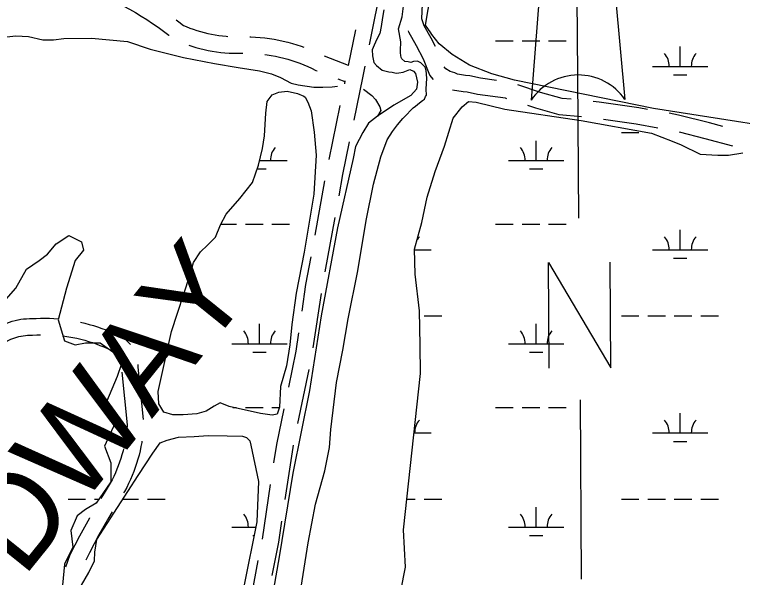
# Model space of a CAD drawing. Extents: x 3535183 to 3573198, y 534952 to 560562.
# Drawn here: x 3566169 to 3567489, y 553996 to 555018 of the extents above; entities that cross this region are included whole.
import ezdxf

# ---------------------------------------------------------------- set-up
doc = ezdxf.new("R2010")
doc.units = 0
for name, color, linetype in [('V-ANNO-SYMB', 7, 'Continuous'), ('V-RIVR-IDEN', 7, 'Continuous'), ('V-ROAD-CNTR', 7, 'Continuous'), ('V-TOPO-SHOR', 7, 'Continuous'), ('V-WETL-SWMP', 7, 'Continuous')]:
    doc.layers.add(name, color=color, linetype=linetype)

msp = doc.modelspace()

# ---------------------------------------------------------------- linework, layer by layer
at = {"layer": 'V-ANNO-SYMB'}
for p, q in [((3567183.2, 555878.5), (3567105.9, 554862.9)), ((3567183.2, 555878.5), (3567275.9, 554864.2)), ((3567190.5, 554908.5), (3567183.2, 555878.5)), ((3567183.2, 555878.5), (3567275.9, 554864.2)), ((3567190.5, 554908.5), (3567183.2, 555878.5)), ((3567192.5, 554648.6), (3567190.5, 554908.5)), ((3567197.4, 553993.6), (3567195, 554318.6))]:
    msp.add_line(p, q, dxfattribs=at)
msp.add_lwpolyline([(3567138.6, 554376.2), (3567137.1, 554568.1), (3567250.5, 554377), (3567249.1, 554569)], dxfattribs=at)
for start, end in [(90.4333, 146.2279), (34.6388, 90.4333), (34.6388, 90.4222)]:
    msp.add_arc((3567191.3, 554805.8), 102.8, start, end, dxfattribs=at)
at = {"layer": 'V-ROAD-CNTR'}
for p, q in [((3566730, 554943.4), (3566773.8, 554926.6)), ((3566755.1, 554901.6), (3566767.7, 554896.8)), ((3566758.8, 554853.4), (3566738.7, 554755.4)), ((3566731.1, 554716.2), (3566713.1, 554617.8)), ((3566749.4, 554649.7), (3566731.4, 554551.4)), ((3566724.6, 554512), (3566710, 554413)), ((3566702.5, 554373.8), (3566682.2, 554275.8)), ((3566632.6, 554165), (3566617.7, 554066.2)), ((3566610.2, 554026.9), (3566591.4, 553928.7))]:
    msp.add_line(p, q, dxfattribs=at)
for points in [[(3566831.6, 555061.6), (3566822.4, 555014.9), (3566812, 554963.6)], [(3566932, 554960.2), (3566924.1, 554975.4), (3566911.7, 554998), (3566907.5, 555010.8), (3566909.1, 555051.9), (3566909.7, 555054.3)], [(3566365.1, 555034.5), (3566366.8, 555033.7), (3566377.2, 555027.9), (3566387.8, 555021.8), (3566398.3, 555015.5), (3566408.6, 555009), (3566418.8, 555002.3), (3566428.9, 554995.4), (3566438.8, 554988.3), (3566448.6, 554981), (3566449.2, 554980.5)], [(3566461.7, 555008.6), (3566466.7, 555004.9), (3566475.2, 554998.3), (3566479.9, 554996.3), (3566486.3, 554993.8), (3566492.7, 554991.5), (3566499.2, 554989.3), (3566505.8, 554987.4), (3566512.4, 554985.6), (3566519, 554984), (3566525.7, 554982.6), (3566532.4, 554981.3), (3566539.2, 554980.3), (3566546, 554979.4), (3566552.8, 554978.8), (3566555.5, 554978.6)], [(3566786.9, 554990.5), (3566773.7, 554925.9)], [(3566928.4, 554900.2), (3566921.7, 554908.4), (3566910.3, 554937), (3566897.7, 554961.3), (3566884.1, 554986), (3566883.1, 554988.9)], [(3566595.4, 554977.9), (3566597.2, 554977.9), (3566605.7, 554977.5), (3566614.2, 554976.8), (3566622.6, 554976), (3566631.1, 554974.9), (3566639.5, 554973.5), (3566647.8, 554972), (3566656.1, 554970.2), (3566664.4, 554968.2), (3566672.6, 554965.9), (3566680.8, 554963.5), (3566688.8, 554960.8), (3566693.2, 554959.2)], [(3566484.5, 554962.6), (3566490.2, 554960.7), (3566497.5, 554958.5), (3566504.9, 554956.5), (3566512.4, 554954.7), (3566519.9, 554953.1), (3566527.4, 554951.7), (3566535, 554950.6), (3566542.6, 554949.6), (3566550.2, 554948.9), (3566557.9, 554948.3), (3566565.5, 554948), (3566573.2, 554947.9), (3566580.6, 554948), (3566582.9, 554948)], [(3566622.8, 554945.7), (3566626.8, 554945.2), (3566634.4, 554944), (3566641.9, 554942.6), (3566649.4, 554940.9), (3566656.9, 554939.1), (3566664.3, 554937.1), (3566671.7, 554934.9), (3566679, 554932.4), (3566686.2, 554929.8), (3566693.3, 554927), (3566700.4, 554924), (3566707.4, 554920.8), (3566715.1, 554917), (3566717.8, 554915.9)], [(3566804, 554924.4), (3566799.7, 554903.2), (3566783.9, 554826.4)], [(3567043, 554898.7), (3567013.6, 554902.5), (3566994.7, 554906.9), (3566986.6, 554907.7), (3566972, 554910.1), (3566967.5, 554912.5), (3566959, 554915.1), (3566951, 554919.9), (3566948, 554923.6)], [(3566767.9, 554897.7), (3566766.9, 554892.6)], [(3567061.6, 554865.5), (3567059, 554866.4), (3567008.3, 554873), (3566989.8, 554877.2), (3566982.7, 554877.9), (3566963, 554881.2)], [(3567178.2, 554864.4), (3567162, 554866.1), (3567122.8, 554877), (3567081.9, 554890.5)], [(3567197, 554832.4), (3567156.5, 554836.5), (3567114, 554848.3), (3567099.6, 554853)], [(3567316.9, 554846.2), (3567301.1, 554849.1), (3567229.1, 554859.4), (3567218, 554860.5)], [(3567453.3, 554815), (3567429.3, 554821.5), (3567373.3, 554835.9), (3567356.3, 554839)], [(3567335.5, 554812.3), (3567296.3, 554819.5), (3567236.8, 554828)], [(3567471.5, 554779.1), (3567421.7, 554792.4), (3567374.8, 554804.6)], [(3566775.9, 554787.2), (3566763.8, 554728.2), (3566756.6, 554689.1)], [(3566705.9, 554578.4), (3566696.7, 554528), (3566689.5, 554479.8)], [(3566149.8, 554456.3), (3566154.4, 554458.2), (3566159.4, 554460), (3566164.4, 554461.6), (3566169.5, 554463), (3566174.4, 554464)], [(3566175, 554464.1), (3566179.9, 554465), (3566185.1, 554465.7), (3566190.4, 554466.1), (3566195.7, 554466.4), (3566200.2, 554466.4), (3566207.7, 554466.8), (3566215.8, 554467), (3566223.9, 554467.1), (3566231.9, 554466.9), (3566240, 554466.5), (3566248.1, 554465.9), (3566248.9, 554465.8)], [(3566288.4, 554459.7), (3566296, 554457.9), (3566303.8, 554455.9), (3566311.6, 554453.6), (3566319.3, 554451.2), (3566327, 554448.5), (3566334.6, 554445.7), (3566342.1, 554442.6), (3566349.5, 554439.4), (3566356.8, 554436), (3566365, 554431.9), (3566369.1, 554428.9), (3566372.3, 554426.2), (3566375.3, 554423.2), (3566378.2, 554420), (3566378.5, 554419.6)], [(3566127, 554402.2), (3566127.2, 554402.4), (3566129.8, 554405.5), (3566132.5, 554408.4), (3566135.3, 554411.2), (3566138.2, 554413.9), (3566141.3, 554416.4), (3566144.4, 554418.8), (3566147.7, 554421.1), (3566151, 554423.2), (3566154.5, 554425.2), (3566158, 554427), (3566161.6, 554428.7), (3566165.3, 554430.2), (3566169, 554431.6), (3566172.8, 554432.8), (3566176.6, 554433.8), (3566180.8, 554434.7)], [(3566180.2, 554434.6), (3566184.4, 554435.3), (3566188.4, 554435.9), (3566192.3, 554436.2), (3566196.3, 554436.4), (3566201, 554436.4), (3566209, 554436.8), (3566215.9, 554437)], [(3566255.8, 554434.9), (3566260, 554434.4), (3566267.3, 554433.3), (3566274.5, 554432), (3566281.7, 554430.5), (3566288.8, 554428.8), (3566295.9, 554427), (3566302.9, 554424.9), (3566309.9, 554422.7), (3566316.8, 554420.3), (3566323.6, 554417.7), (3566330.4, 554415), (3566337.1, 554412), (3566343.8, 554408.9), (3566349.3, 554406.2), (3566350.5, 554405.3), (3566350.7, 554405.2)], [(3566683.7, 554440.2), (3566678.8, 554407.3), (3566665.3, 554342)], [(3566392.3, 554382.9), (3566392.4, 554380.9), (3566392.3, 554378.2), (3566402.1, 554283.4)], [(3566363.1, 554368.8), (3566373, 554273.6), (3566372.7, 554269.3)], [(3566657.1, 554302.8), (3566643.6, 554237.9), (3566638.6, 554204.6)], [(3566399.7, 554243.6), (3566399.4, 554241.7), (3566397.9, 554233.9), (3566396.3, 554226.2), (3566394.4, 554218.6), (3566392.3, 554211), (3566390.1, 554203.5), (3566387.6, 554196.1), (3566384.9, 554188.7), (3566382, 554181.4), (3566378.9, 554174.1), (3566375.6, 554167), (3566372.1, 554160), (3566368.3, 554152.7), (3566366.5, 554149.9)], [(3566674, 554236.7), (3566673.2, 554232.6), (3566658.9, 554137.8)], [(3566366.3, 554229.9), (3566365.4, 554226.1), (3566363.5, 554219.3), (3566361.5, 554212.6), (3566359.2, 554205.9), (3566356.8, 554199.3), (3566354.2, 554192.8), (3566351.5, 554186.3), (3566348.5, 554179.9), (3566345.4, 554173.6), (3566342.3, 554167.7), (3566332.7, 554152.4), (3566324.9, 554139.5)], [(3566345.7, 554115.7), (3566339.6, 554105.4), (3566330.5, 554089.5), (3566321.6, 554073.6), (3566313, 554057.5), (3566304.5, 554041.3), (3566297.8, 554028)], [(3566304.7, 554104.9), (3566304.4, 554104.3), (3566295.3, 554088), (3566286.5, 554071.5), (3566277.9, 554055), (3566269.1, 554037.7), (3566261, 554015.2)], [(3566652.9, 554098.3), (3566647.2, 554060.3), (3566635.6, 553999.8)]]:
    msp.add_lwpolyline(points, dxfattribs=at)
at = {"layer": 'V-TOPO-SHOR'}
for points in [[(3566916.6, 554902.9), (3566915.4, 554916.8), (3566913.3, 554923), (3566909.2, 554927.2), (3566905.8, 554930.7), (3566899.6, 554933.5), (3566892.6, 554932.9), (3566887.8, 554931.5), (3566882.9, 554932.2), (3566876.7, 554933), (3566871.2, 554937.9), (3566869.8, 554940.6), (3566869.2, 554944.1), (3566868.5, 554949), (3566868.5, 554953.1), (3566869.4, 554969), (3566865.4, 554992.6), (3566871.8, 555014), (3566877.7, 555063.1)], [(3566838.6, 555026.7), (3566836.4, 555012.9), (3566833.5, 554996.3), (3566831.4, 554983.9), (3566825.8, 554973.5), (3566820.8, 554962.5), (3566817.3, 554954.2), (3566817.9, 554943.1), (3566820.6, 554931.3), (3566825.4, 554925.7), (3566835.7, 554917.3), (3566847.5, 554914.5), (3566853.7, 554913.8), (3566860.6, 554911.6), (3566865.5, 554912.3), (3566873.8, 554913.6)], [(3566143.4, 554976.6), (3566171.2, 554979.9), (3566194.1, 554978.3), (3566219.7, 554972.6), (3566239.1, 554972.5), (3566257.8, 554975.1), (3566308.5, 554975.4), (3566373.6, 554969.4), (3566414.4, 554955.2), (3566475.3, 554940.2), (3566531.4, 554929.4), (3566574.4, 554922.2), (3566613.1, 554916.3), (3566634.6, 554910.6), (3566651.2, 554904.3), (3566670.5, 554893.7), (3566683, 554890.8), (3566711.4, 554886.5), (3566728, 554886.4), (3566744.7, 554886.9), (3566754.4, 554888.2)], [(3566873.8, 554913.6), (3566885.6, 554918.4), (3566892.5, 554915.5), (3566895.9, 554911.4), (3566899.3, 554895.4), (3566897.8, 554883), (3566887.3, 554871.3), (3566856.7, 554853.5), (3566826.8, 554833.6), (3566810.8, 554821.3), (3566800.3, 554804), (3566786.9, 554778.5), (3566782.6, 554757.1), (3566754.7, 554631.3), (3566725.1, 554471.5), (3566703.4, 554336), (3566673.2, 554185.9), (3566648.5, 554033.8), (3566615.3, 553843.6)], [(3566686.8, 553967), (3566701.3, 554059), (3566714.3, 554129.6), (3566731.4, 554189.7), (3566740, 554232.5), (3566742.3, 554265.1), (3566752.6, 554350.2), (3566764.1, 554408.9), (3566773.6, 554465.6), (3566791.5, 554552.8), (3566806.7, 554644.7), (3566819.7, 554710.4), (3566833.2, 554760.2), (3566844.5, 554790.6), (3566854.3, 554805.7), (3566863.4, 554818.1), (3566873.2, 554829.8), (3566880.2, 554836.7), (3566887.1, 554844.3), (3566892, 554849.1), (3566896.2, 554851.8), (3566903.2, 554858), (3566908.7, 554862.1), (3566912.2, 554864.9), (3566914.3, 554869.7), (3566915.7, 554871.8), (3566915.1, 554882.8), (3566916.6, 554902.9)], [(3566801.5, 554883), (3566816.7, 554871.1), (3566823.6, 554864.2), (3566831.1, 554850.9), (3566833.1, 554844), (3566826.8, 554833.6)]]:
    msp.add_lwpolyline(points, dxfattribs=at)
at = {"layer": 'V-WETL-SWMP'}
for p, q in [((3567041.4, 554970.5), (3567073.4, 554970.5)), ((3567089.4, 554970.5), (3567121.4, 554970.5)), ((3567137.4, 554970.5), (3567169.4, 554970.5)), ((3567376.2, 554924.1), (3567376.2, 554960.1)), ((3567326.2, 554924.1), (3567426.2, 554924.1)), ((3567364.2, 554908.7), (3567388.2, 554908.7)), ((3567269.4, 554804), (3567301.4, 554804)), ((3567114.8, 554753.3), (3567114.8, 554789.3)), ((3566613.2, 554753.3), (3566662.9, 554753.3)), ((3567064.8, 554753.3), (3567164.8, 554753.3)), ((3566608.8, 554737.9), (3566624.9, 554737.9)), ((3567102.8, 554737.9), (3567126.8, 554737.9)), ((3566542.9, 554637.9), (3566571.5, 554637.9)), ((3566587.5, 554637.9), (3566619.5, 554637.9)), ((3566635.5, 554637.9), (3566667.5, 554637.9)), ((3567041.4, 554637.9), (3567073.4, 554637.9)), ((3567089.4, 554637.9), (3567121.4, 554637.9)), ((3567137.4, 554637.9), (3567169.4, 554637.9)), ((3567376.2, 554591.4), (3567376.2, 554627.4)), ((3566894.4, 554591.4), (3566924.3, 554591.4)), ((3567326.2, 554591.4), (3567426.2, 554591.4)), ((3567364.2, 554576), (3567388.2, 554576)), ((3566911.5, 554471.4), (3566943.5, 554471.4)), ((3567269.4, 554471.4), (3567301.4, 554471.4)), ((3567317.4, 554471.4), (3567349.4, 554471.4)), ((3567365.4, 554471.4), (3567397.4, 554471.4)), ((3567413.4, 554471.4), (3567445.4, 554471.4)), ((3566612.9, 554420.6), (3566612.9, 554456.6)), ((3567114.8, 554420.6), (3567114.8, 554456.6)), ((3566562.9, 554420.6), (3566662.9, 554420.6)), ((3567064.8, 554420.6), (3567164.8, 554420.6)), ((3566600.9, 554405.2), (3566624.9, 554405.2)), ((3567102.8, 554405.2), (3567126.8, 554405.2)), ((3566564.6, 554305.2), (3566571.5, 554305.2)), ((3566587.5, 554305.2), (3566619.5, 554305.2)), ((3566635.5, 554305.2), (3566648.8, 554305.2)), ((3567041.4, 554305.2), (3567073.4, 554305.2)), ((3567089.4, 554305.2), (3567121.4, 554305.2)), ((3567137.4, 554305.2), (3567169.4, 554305.2)), ((3567376.2, 554258.8), (3567376.2, 554294.8)), ((3566322.4, 554258.8), (3566342.8, 554258.8)), ((3566893.4, 554258.8), (3566924.3, 554258.8)), ((3567326.2, 554258.8), (3567426.2, 554258.8)), ((3567364.2, 554243.3), (3567388.2, 554243.3)), ((3566265.6, 554138.7), (3566297.6, 554138.7)), ((3566313.6, 554138.7), (3566321.6, 554138.7)), ((3566365.1, 554138.7), (3566393.6, 554138.7)), ((3566409.6, 554138.7), (3566441.6, 554138.7)), ((3566880.3, 554138.7), (3566895.5, 554138.7)), ((3566911.5, 554138.7), (3566943.5, 554138.7)), ((3567269.4, 554138.7), (3567301.4, 554138.7)), ((3567317.4, 554138.7), (3567349.4, 554138.7)), ((3567365.4, 554138.7), (3567397.4, 554138.7)), ((3567413.4, 554138.7), (3567445.4, 554138.7)), ((3567114.8, 554088), (3567114.8, 554124)), ((3566562.9, 554088), (3566606.4, 554088)), ((3567064.8, 554088), (3567164.8, 554088)), ((3566600.9, 554072.5), (3566603.2, 554072.5)), ((3567102.8, 554072.5), (3567126.8, 554072.5))]:
    msp.add_line(p, q, dxfattribs=at)
for points in [[(3567659.8, 554795.4), (3567327.6, 554847.6), (3567075.8, 554899.3), (3567034.3, 554910.7), (3566994.2, 554926.2), (3566962.5, 554945.8), (3566939.1, 554965.4), (3566925.4, 554982.1), (3566924, 554984.9), (3566914.4, 554998.8), (3566960.7, 555272.9)], [(3566869.2, 553972.1), (3566877.8, 554015), (3566874.2, 554082.9), (3566905.3, 554366.6), (3566904.3, 554417.9), (3566903.3, 554480.3), (3566895.5, 554546.8), (3566894.4, 554592.5), (3566907.2, 554640.9), (3566917.2, 554686.6), (3566931.4, 554733.6), (3566948.4, 554779.2), (3566964, 554830.3), (3566980.8, 554851), (3566991.9, 554860.6), (3567005.8, 554859.1)], [(3567005.8, 554859.1), (3567058.3, 554846.3), (3567196.7, 554825.9), (3567324, 554802.8), (3567361.3, 554788.7), (3567377.9, 554781.7), (3567412.4, 554764.8), (3567444.2, 554763.2), (3567463.6, 554763), (3567490, 554767)], [(3566144.4, 554491.1), (3566171.2, 554521.7), (3566190.3, 554556.2), (3566213.3, 554571.5), (3566228.6, 554583), (3566243.9, 554602.1), (3566266.8, 554617.4), (3566289.8, 554605.9), (3566293.6, 554590.6), (3566278.3, 554571.5), (3566263, 554521.7), (3566247.7, 554464.3), (3566259.2, 554426.1), (3566278.3, 554418.4), (3566297.4, 554422.3), (3566324.2, 554422.3), (3566351, 554403.1), (3566362.5, 554384), (3566354.8, 554361), (3566335.7, 554315.1), (3566351, 554276.9), (3566331.9, 554234.8), (3566343.3, 554204.2), (3566343.3, 554169.7), (3566316.6, 554131.5), (3566297.4, 554120), (3566282.1, 554108.5), (3566270.6, 554081.7), (3566274.5, 554051.1), (3566259.2, 554020.5), (3566255.3, 553982.2)], [(3566289.8, 553982.7), (3566303.4, 554005.5), (3566313.5, 554026.5), (3566314.1, 554042.5), (3566317.7, 554065.6), (3566336.5, 554094.2), (3566392.7, 554181.7), (3566419.4, 554222.1), (3566432.9, 554240.5), (3566445.2, 554245.5), (3566465.9, 554250.9), (3566494.4, 554252.3), (3566520.1, 554254.4), (3566554.1, 554253.5), (3566582.1, 554253), (3566589.1, 554250.2), (3566595.3, 554244.4), (3566597.3, 554236.5), (3566611.2, 554170.4), (3566608.3, 554097.5), (3566584.5, 553980.1)]]:
    msp.add_lwpolyline(points, dxfattribs=at)
msp.add_lwpolyline([(3566700.7, 554859), (3566706.8, 554843.2), (3566712.1, 554804.7), (3566716, 554763), (3566711.8, 554692.2), (3566694.3, 554587.2), (3566679.2, 554512.6), (3566671.6, 554455.7), (3566668.1, 554418.6), (3566661.8, 554380.3), (3566651.3, 554343.3), (3566649, 554305.6), (3566645.2, 554293.1), (3566635.9, 554290.8), (3566614.6, 554294.2), (3566557.7, 554306.7), (3566541.6, 554313.3), (3566530.7, 554307.4), (3566516.2, 554298.2), (3566499.3, 554293.7), (3566474.7, 554291.6), (3566455.8, 554291.7), (3566439.6, 554296.7), (3566430.4, 554311.3), (3566429.4, 554333.8), (3566453.4, 554443.1), (3566486.8, 554544.8), (3566493.4, 554567.9), (3566505.9, 554587.5), (3566518.9, 554599.4), (3566532.9, 554613.9), (3566542.3, 554636.7), (3566552.4, 554656.1), (3566577.2, 554684.4), (3566600.1, 554713.4), (3566611.2, 554744.6), (3566618.4, 554775.3), (3566622.2, 554798), (3566624.2, 554839.2), (3566627.1, 554860.7), (3566636, 554872.7), (3566647.8, 554877.2), (3566663.4, 554879.2), (3566681.8, 554874.7), (3566693.6, 554870.2), (3566696.1, 554868.5)], close=True, dxfattribs=at)
for centre, start, end in [((3567321, 554924.6), 359.2282, 40.7718), ((3567431.5, 554924.6), 139.2282, 180.7718), ((3566668.1, 554753.8), 139.2282, 180.7718), ((3567059.6, 554753.8), 359.2282, 40.7718), ((3567170, 554753.8), 139.2282, 180.7718), ((3566929.6, 554591.9), 139.2282, 150.8227), ((3567321, 554591.9), 359.2282, 40.7718), ((3567431.5, 554591.9), 139.2282, 180.7718), ((3566557.6, 554421.1), 359.2282, 40.7718), ((3566668.1, 554421.1), 139.2282, 180.7718), ((3567059.6, 554421.1), 359.2282, 40.7718), ((3567170, 554421.1), 139.2282, 180.7718), ((3566317.2, 554259.2), 23.7375, 40.7718), ((3566929.6, 554259.2), 139.2282, 180.7718), ((3567321, 554259.2), 359.2282, 40.7718), ((3567431.5, 554259.2), 139.2282, 180.7718), ((3566557.6, 554088.4), 359.2282, 40.7718), ((3567059.6, 554088.4), 359.2282, 40.7718), ((3567170, 554088.4), 139.2282, 180.7718)]:
    msp.add_arc(centre, 35.2, start, end, dxfattribs=at)

# ---------------------------------------------------------------- texts
at = {"layer": 'V-RIVR-IDEN'}
msp.add_text('BONNET  CARRE  FLOODWAY', height=167, rotation=51.1376, dxfattribs=at).set_placement((3564572.5, 551994))

doc.saveas('drawing.dxf')
